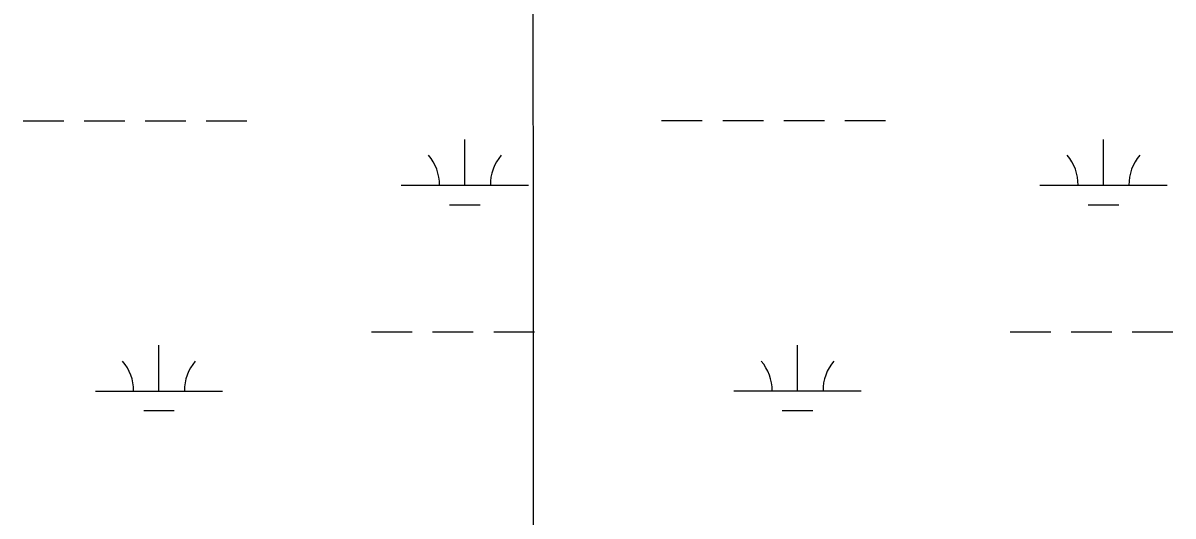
# Model space of a CAD drawing. Extents: x 3263578 to 3301413, y 764927 to 798602.
# Drawn here: x 3290912 to 3291816, y 788522 to 788909 of the extents above; entities that cross this region are included whole.
import ezdxf

# ---------------------------------------------------------------- set-up
doc = ezdxf.new("R2010")
doc.units = 0
doc.layers.add('V-GRID-MAJR', color=7, linetype='Continuous')
doc.layers.add('V-WETL-SWMP', color=7, linetype='Continuous')

msp = doc.modelspace()

# ---------------------------------------------------------------- linework, layer by layer
at = {"layer": 'V-GRID-MAJR'}
msp.add_spline([(3291317.39, 775831.15), (3291315.63, 781890.58), (3291313.87, 787952.61), (3291312.1, 794014.68), (3291312.1, 794017.25)], degree=3, dxfattribs=at)
at = {"layer": 'V-WETL-SWMP'}
for p, q in [((3290912.44, 788832.5), (3290944.44, 788832.51)), ((3290960.44, 788832.51), (3290992.44, 788832.51)), ((3291008.44, 788832.51), (3291040.44, 788832.51)), ((3291056.44, 788832.51), (3291088.44, 788832.52)), ((3291414.34, 788832.54), (3291446.34, 788832.54)), ((3291462.34, 788832.54), (3291494.34, 788832.55)), ((3291510.34, 788832.55), (3291542.34, 788832.55)), ((3291558.34, 788832.55), (3291590.34, 788832.55)), ((3291259.76, 788781.79), (3291259.75, 788817.79)), ((3291761.66, 788781.82), (3291761.66, 788817.82)), ((3291209.76, 788781.78), (3291309.76, 788781.79)), ((3291711.66, 788781.82), (3291811.66, 788781.83)), ((3291247.76, 788766.36), (3291271.76, 788766.36)), ((3291749.66, 788766.39), (3291773.66, 788766.39)), ((3291186.36, 788666.35), (3291218.36, 788666.35)), ((3291234.36, 788666.35), (3291266.36, 788666.36)), ((3291282.36, 788666.36), (3291314.36, 788666.36)), ((3291688.26, 788666.39), (3291720.26, 788666.39)), ((3291736.26, 788666.39), (3291768.26, 788666.39)), ((3291784.26, 788666.39), (3291816.26, 788666.4)), ((3291019.3, 788619.91), (3291019.29, 788655.91)), ((3291521.2, 788619.94), (3291521.2, 788655.94)), ((3290969.3, 788619.9), (3291069.3, 788619.91)), ((3291471.2, 788619.94), (3291571.2, 788619.95)), ((3291007.3, 788604.48), (3291031.3, 788604.48)), ((3291509.2, 788604.51), (3291533.2, 788604.51))]:
    msp.add_line(p, q, dxfattribs=at)
for centre, start, end in [((3291204.51, 788782.26), 359.23234, 40.776), ((3291315, 788782.27), 139.23235, 180.77601), ((3291706.42, 788782.29), 359.23234, 40.776), ((3291816.9, 788782.3), 139.23235, 180.77601), ((3290964.05, 788620.38), 359.23234, 40.776), ((3291074.54, 788620.39), 139.23235, 180.77601), ((3291465.96, 788620.41), 359.23234, 40.776), ((3291576.44, 788620.42), 139.23235, 180.77601)]:
    msp.add_arc(centre, 35.25, start, end, dxfattribs=at)

doc.saveas('drawing.dxf')
